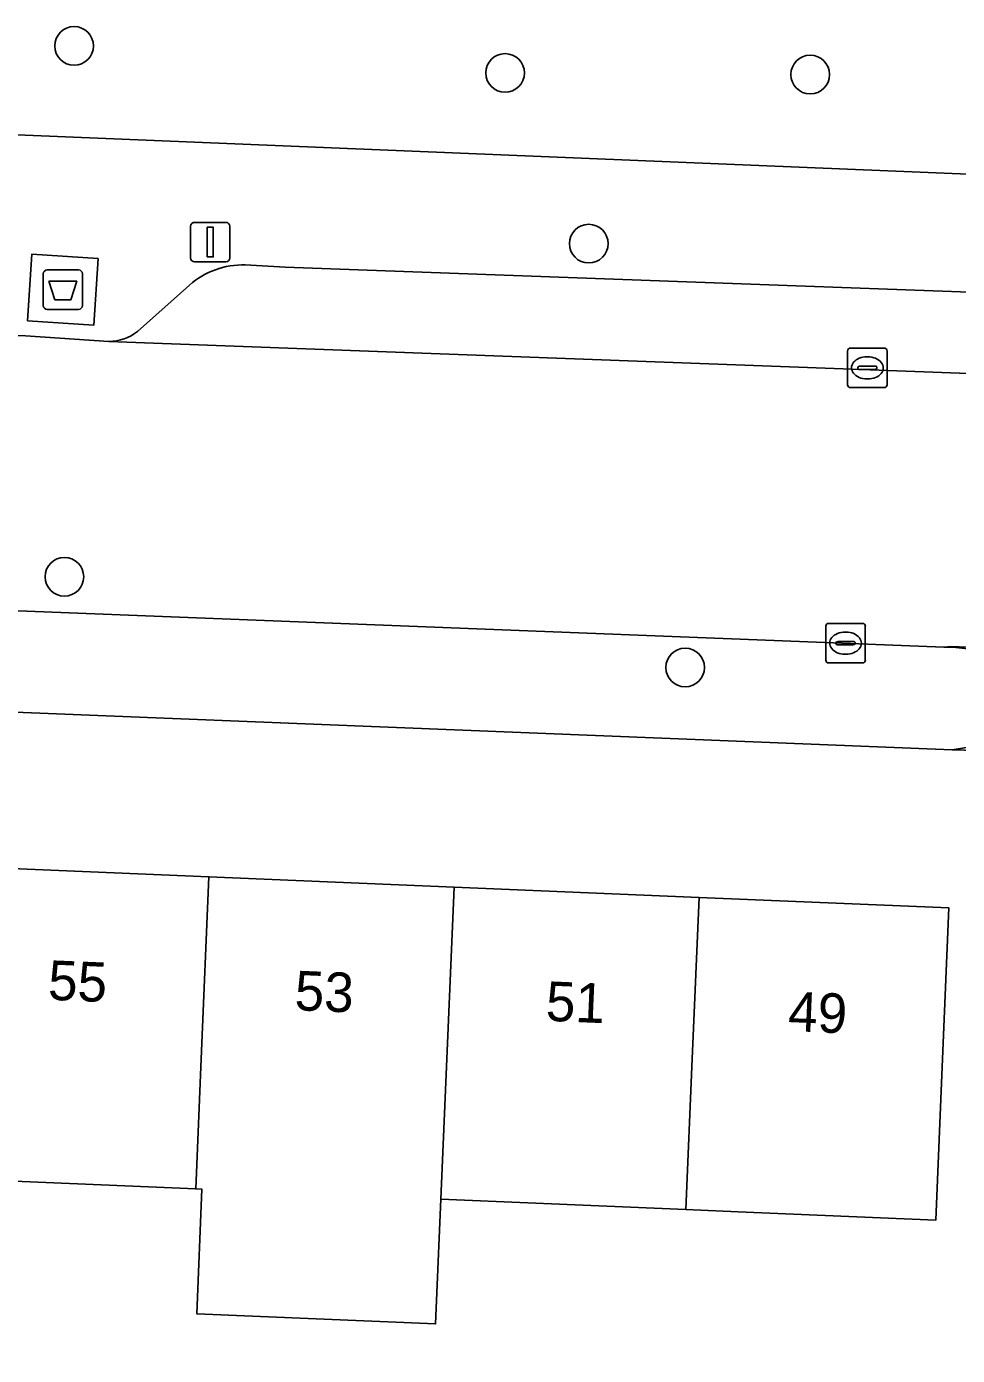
# Model space of a CAD drawing. Extents: x 160732 to 162107, y 387428 to 388479.
# Drawn here: x 161463.96 to 161487.49, y 387992.5 to 388026.1 of the extents above; entities that cross this region are included whole.
import ezdxf

# ---------------------------------------------------------------- set-up
doc = ezdxf.new("R2010")
doc.units = 0
for name, color, linetype in [('IMGEO_Afval_apart_plaats', 7, 'Continuous'), ('IMGEO_Boom', 7, 'Continuous'), ('IMGEO_Erf', 7, 'Continuous'), ('IMGEO_Kolk', 7, 'Continuous'), ('IMGEO_Lichtmast', 7, 'Continuous'), ('IMGEO_Pand', 7, 'Continuous'), ('IMGEO_Pand_nummerreeks', 7, 'Continuous'), ('IMGEO_Parkeervlak_open', 7, 'Continuous'), ('IMGEO_Rijbaan_lokaal_open', 7, 'Continuous'), ('IMGEO_Voetpad_gesloten', 7, 'Continuous'), ('IMGEO_Voetpad_open', 7, 'Continuous')]:
    doc.layers.add(name, color=color, linetype=linetype)

msp = doc.modelspace()

# ---------------------------------------------------------------- linework, layer by layer
at = {"layer": 'IMGEO_Afval_apart_plaats'}
for p, q in [((161464.385, 388019.05), (161464.385, 388019.85)), ((161464.385, 388019.85), (161464.385, 388019.05)), ((161464.485, 388019.95), (161465.275, 388019.95)), ((161465.275, 388019.95), (161464.485, 388019.95)), ((161465.375, 388019.85), (161465.375, 388019.05)), ((161465.375, 388019.05), (161465.375, 388019.85)), ((161465.275, 388018.95), (161464.485, 388018.95)), ((161464.485, 388018.95), (161465.275, 388018.95))]:
    msp.add_line(p, q, dxfattribs=at)
msp.add_lwpolyline([(161464.528, 388019.664), (161465.232, 388019.664), (161465.083, 388019.194), (161464.677, 388019.194), (161464.528, 388019.664)], dxfattribs=at)
for centre, start, end in [((161464.485, 388019.85), 90, 180), ((161464.485, 388019.85), 90, 180), ((161465.275, 388019.85), 0, 90), ((161465.275, 388019.85), 360, 90), ((161464.485, 388019.05), 180, 270), ((161464.485, 388019.05), 180, 270), ((161465.275, 388019.05), 270, 0), ((161465.275, 388019.05), 270, 0)]:
    msp.add_arc(centre, 0.1, start, end, dxfattribs=at)
at = {"layer": 'IMGEO_Boom'}
for centre in [(161465.164, 388025.615), (161476.059, 388024.931), (161483.773, 388024.891), (161478.175, 388020.614), (161464.918, 388012.189), (161480.612, 388009.895)]:
    msp.add_circle(centre, 0.489, dxfattribs=at)
at = {"layer": 'IMGEO_Erf'}
for points in [[(161435.699, 388024.509), (161440.885, 388024.31), (161500, 388021.862), (161549.709, 388019.812)], [(161487.359, 388007.811), (161450.03, 388009.311), (161449.865, 388005.394), (161456.183, 388005.127), (161462.379, 388004.865), (161468.574, 388004.603), (161474.77, 388004.342), (161480.965, 388004.08), (161487.281, 388003.813), (161487.12, 388000), (161486.947, 387995.916), (161481.952, 387996.127), (161480.631, 387996.183), (161474.436, 387996.445), (161474.303, 387993.295), (161468.263, 387993.551), (161468.396, 387996.7)], [(161468.396, 387996.7), (161468.24, 387996.707), (161462.045, 387996.968), (161456.055, 387997.221), (161455.927, 387994.182), (161452.129, 387994.343), (161452.258, 387997.382), (161449.584, 387997.495), (161449.566, 387997.061), (161449.438, 387994.042), (161449.311, 387991.024)]]:
    msp.add_lwpolyline(points, dxfattribs=at)
msp.add_arc((161487.422, 388004.888), 2.923, 353.6857, 91.2264, dxfattribs=at)
at = {"layer": 'IMGEO_Kolk'}
for p, q in [((161484.718, 388017.047), (161484.718, 388017.899)), ((161484.793, 388017.973), (161485.645, 388017.973)), ((161485.206, 388017.753), (161485.231, 388017.753)), ((161485.719, 388017.899), (161485.719, 388017.047)), ((161484.977, 388017.467), (161484.977, 388017.479)), ((161485.415, 388017.43), (161485.017, 388017.43)), ((161485.02, 388017.516), (161485.418, 388017.516)), ((161485.461, 388017.479), (161485.461, 388017.467)), ((161485.229, 388017.193), (161485.204, 388017.193)), ((161485.645, 388016.973), (161484.793, 388016.973)), ((161484.166, 388010.084), (161484.166, 388010.936)), ((161484.241, 388011.01), (161485.093, 388011.01)), ((161485.167, 388010.936), (161485.167, 388010.084)), ((161484.654, 388010.79), (161484.679, 388010.79)), ((161484.425, 388010.504), (161484.425, 388010.516)), ((161484.863, 388010.467), (161484.465, 388010.467)), ((161484.468, 388010.553), (161484.866, 388010.553)), ((161484.909, 388010.516), (161484.909, 388010.504)), ((161485.093, 388010.01), (161484.241, 388010.01)), ((161484.677, 388010.23), (161484.652, 388010.23))]:
    msp.add_line(p, q, dxfattribs=at)
for points in [[(161484.718, 388017.047), (161484.718, 388017.899)], [(161484.793, 388017.973), (161485.645, 388017.973)], [(161485.719, 388017.899), (161485.719, 388017.047)], [(161485.645, 388016.973), (161484.793, 388016.973)], [(161484.166, 388010.084), (161484.166, 388010.936)], [(161484.241, 388011.01), (161485.093, 388011.01)], [(161485.167, 388010.936), (161485.167, 388010.084)], [(161485.093, 388010.01), (161484.241, 388010.01)]]:
    msp.add_lwpolyline(points, dxfattribs=at)
for centre, radius, start, end in [((161484.795, 388017.897), 0.0765, 91.552, 178.448), ((161484.795, 388017.897), 0.0765, 91.552, 178.448), ((161485.643, 388017.897), 0.0765, 1.552, 88.448), ((161485.643, 388017.897), 0.0765, 1.552, 88.448), ((161485.017, 388017.476), 0.0403, 85.8775, 175.7526), ((161485.014, 388017.466), 0.0366, 178.938, 274.7102), ((161485.418, 388017.473), 0.043, 264.8664, 352.4533), ((161485.422, 388017.478), 0.0386, 1.7309, 96.639), ((161484.795, 388017.049), 0.0765, 181.552, 268.448), ((161484.795, 388017.049), 0.0765, 181.552, 268.448), ((161485.643, 388017.049), 0.0765, 271.552, 358.448), ((161485.643, 388017.049), 0.0765, 271.552, 358.448), ((161484.243, 388010.934), 0.0765, 91.552, 178.448), ((161484.243, 388010.934), 0.0765, 91.552, 178.448), ((161485.091, 388010.934), 0.0765, 1.552, 88.448), ((161485.091, 388010.934), 0.0765, 1.552, 88.448), ((161484.465, 388010.513), 0.0403, 85.8775, 175.7526), ((161484.462, 388010.503), 0.0366, 178.938, 274.7102), ((161484.866, 388010.51), 0.043, 264.8664, 352.4533), ((161484.87, 388010.515), 0.0386, 1.7309, 96.639), ((161484.243, 388010.086), 0.0765, 181.552, 268.448), ((161484.243, 388010.086), 0.0765, 181.552, 268.448), ((161485.091, 388010.086), 0.0765, 271.552, 358.448), ((161485.091, 388010.086), 0.0765, 271.552, 358.448)]:
    msp.add_arc(centre, radius, start, end, dxfattribs=at)
for centre, major_axis, ratio, start_param, end_param in [((161485.205, 388017.473), (-0.387, 0.002), 0.722429, 4.712389, 7.853982), ((161485.23, 388017.473), (-0.39, 0.002), 0.717154, 1.570796, 4.712389), ((161484.653, 388010.51), (-0.387, 0.002), 0.722429, 4.712389, 7.853982), ((161484.678, 388010.51), (-0.39, 0.002), 0.717154, 1.570796, 4.712389)]:
    msp.add_ellipse(centre, major_axis=major_axis, ratio=ratio, start_param=start_param, end_param=end_param, dxfattribs=at)
at = {"layer": 'IMGEO_Lichtmast'}
for p, q in [((161468.11, 388020.253), (161468.11, 388021.053)), ((161468.11, 388021.053), (161468.11, 388020.253)), ((161468.21, 388021.153), (161469, 388021.153)), ((161469, 388021.153), (161468.21, 388021.153)), ((161469.1, 388021.053), (161469.1, 388020.253)), ((161469.1, 388020.253), (161469.1, 388021.053)), ((161469, 388020.153), (161468.21, 388020.153)), ((161468.21, 388020.153), (161469, 388020.153))]:
    msp.add_line(p, q, dxfattribs=at)
msp.add_lwpolyline([(161468.53, 388021.028), (161468.68, 388021.028), (161468.68, 388020.278), (161468.53, 388020.278), (161468.53, 388021.028)], dxfattribs=at)
for centre, start, end in [((161468.21, 388021.053), 90, 180), ((161468.21, 388021.053), 90, 180), ((161469, 388021.053), 0, 90), ((161469, 388021.053), 360, 90), ((161468.21, 388020.253), 180, 270), ((161468.21, 388020.253), 180, 270), ((161469, 388020.253), 270, 0), ((161469, 388020.253), 270, 0)]:
    msp.add_arc(centre, 0.1, start, end, dxfattribs=at)
at = {"layer": 'IMGEO_Pand'}
for points in [[(161462.173, 388000), (161462.045, 387996.968), (161468.24, 387996.707), (161468.379, 388000), (161468.574, 388004.603), (161462.379, 388004.865)], [(161474.77, 388004.342), (161468.574, 388004.603), (161468.379, 388000), (161468.24, 387996.707), (161468.396, 387996.7), (161468.263, 387993.551), (161474.303, 387993.295), (161474.436, 387996.445), (161474.586, 388000)], [(161480.965, 388004.08), (161474.77, 388004.342), (161474.586, 388000), (161474.436, 387996.445), (161480.631, 387996.183), (161480.792, 388000)], [(161480.792, 388000), (161480.631, 387996.183), (161481.952, 387996.127), (161486.947, 387995.916), (161487.12, 388000), (161487.281, 388003.813), (161480.965, 388004.08)]]:
    msp.add_lwpolyline(points, close=True, dxfattribs=at)
at = {"layer": 'IMGEO_Parkeervlak_open'}
for points in [[(161523.826, 388017.847), (161521.051, 388017.997), (161506.745, 388018.654), (161500.035, 388018.944), (161470.5, 388020.021), (161469.49, 388020.075)], [(161468.081, 388019.566), (161466.766, 388018.396)], [(161466.045, 388018.141), (161500, 388016.878), (161526.078, 388015.991), (161525.154, 388017.135)]]:
    msp.add_lwpolyline(points, dxfattribs=at)
for centre, radius, start, end in [((161469.432, 388018.03), 2.046, 88.3883, 131.3361), ((161466.042, 388019.296), 1.155, 270.1393, 308.8156)]:
    msp.add_arc(centre, radius, start, end, dxfattribs=at)
at = {"layer": 'IMGEO_Rijbaan_lokaal_open'}
for points in [[(161526.078, 388015.991), (161500, 388016.878), (161466.045, 388018.141), (161463.939, 388018.285), (161440.75, 388019.19), (161440.134, 388019.233), (161440.091, 388012.254), (161441.421, 388012.203), (161487.149, 388010.413), (161487.325, 388010.423), (161505.921, 388009.669), (161506.042, 388009.654), (161547.657, 388007.97), (161547.726, 388007.972), (161566.362, 388007.179), (161566.442, 388007.169), (161594.761, 388006.028), (161595.044, 388013.04)], [(161506.042, 388009.654), (161505.921, 388009.669), (161487.325, 388010.423), (161487.149, 388010.413)]]:
    msp.add_lwpolyline(points, dxfattribs=at)
msp.add_arc((161486.988, 388004.452), 5.963, 42.349, 88.4503, dxfattribs=at)
at = {"layer": 'IMGEO_Voetpad_gesloten'}
msp.add_lwpolyline([(161465.775, 388020.237), (161464.099, 388020.349), (161463.986, 388018.664), (161465.661, 388018.551)], close=True, dxfattribs=at)
at = {"layer": 'IMGEO_Voetpad_open'}
for points in [[(161500, 388021.862), (161440.885, 388024.31), (161435.699, 388024.509)], [(161469.49, 388020.075), (161470.5, 388020.021), (161500.035, 388018.944), (161500.081, 388020.043), (161506.792, 388019.761), (161506.745, 388018.654), (161521.051, 388017.997), (161523.826, 388017.847)], [(161466.766, 388018.396), (161468.081, 388019.566)], [(161463.939, 388018.285), (161466.045, 388018.141)], [(161487.149, 388010.413), (161441.421, 388012.203), (161440.091, 388012.254), (161438.903, 388012.332)], [(161437.378, 388009.776), (161441.23, 388009.653), (161450.03, 388009.311), (161487.359, 388007.811), (161491.395, 388008.469)], [(161491.395, 388008.469), (161487.359, 388007.811)]]:
    msp.add_lwpolyline(points, dxfattribs=at)
msp.add_lwpolyline([(161465.775, 388020.237), (161465.661, 388018.551), (161463.986, 388018.664), (161464.099, 388020.349)], close=True, dxfattribs=at)
for centre, radius, start, end in [((161469.432, 388018.03), 2.046, 88.3883, 131.3361), ((161466.042, 388019.296), 1.155, 270.1393, 308.8156), ((161486.988, 388004.452), 5.963, 42.349, 88.4503), ((161487.422, 388004.888), 2.923, 353.6857, 91.2264)]:
    msp.add_arc(centre, radius, start, end, dxfattribs=at)

# ---------------------------------------------------------------- texts
at = {"layer": 'IMGEO_Pand_nummerreeks'}
for s, rotation, p in [('55', 357.5804, (161464.492, 388001.493)), ('53', 357.5821, (161470.727, 388001.23)), ('51', 357.5804, (161477.076, 388000.961)), ('49', 357.5804, (161483.2, 388000.702))]:
    msp.add_text(s, height=1, rotation=rotation, dxfattribs=at).set_placement(p)

doc.saveas('drawing.dxf')
